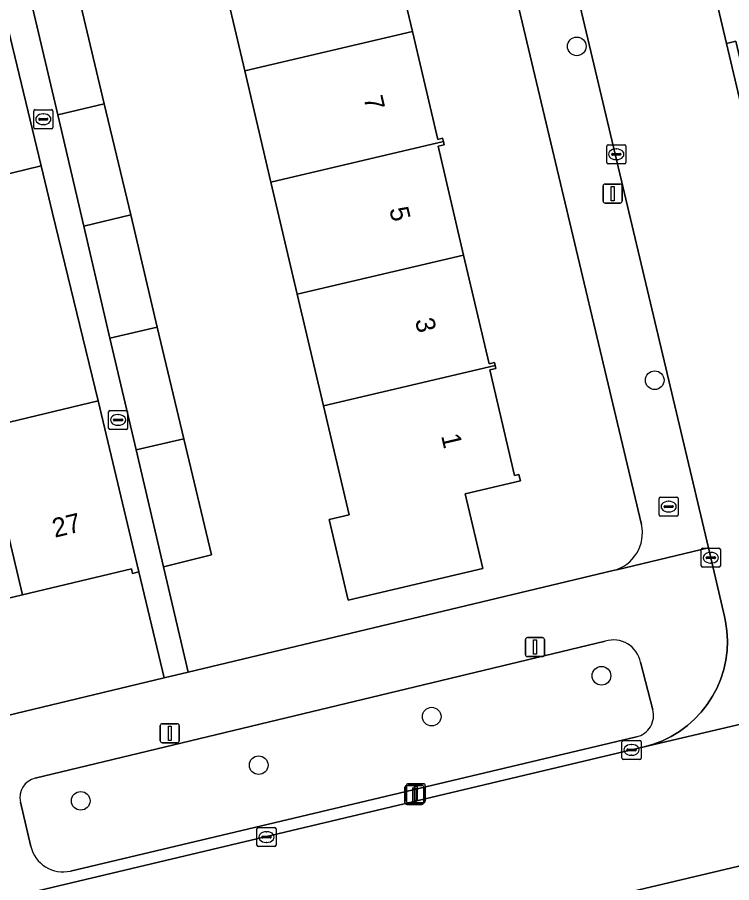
# Model space of a CAD drawing. Extents: x 162026 to 163502, y 387295 to 388169.
# Drawn here: x 163015.65 to 163053.09, y 387614.49 to 387659.83 of the extents above; entities that cross this region are included whole.
import ezdxf

# ---------------------------------------------------------------- set-up
doc = ezdxf.new("R2010")
doc.units = 0
for name, color, linetype in [('IMGEO_Boom', 7, 'Continuous'), ('IMGEO_Brandkraan', 7, 'Continuous'), ('IMGEO_Erf', 7, 'Continuous'), ('IMGEO_Groenvoorziening', 7, 'Continuous'), ('IMGEO_Kolk', 7, 'Continuous'), ('IMGEO_Lichtmast', 7, 'Continuous'), ('IMGEO_Pand', 7, 'Continuous'), ('IMGEO_Pand_nummerreeks', 7, 'Continuous'), ('IMGEO_Rijbaan_lokaal_open', 7, 'Continuous'), ('IMGEO_Voetpad_open', 7, 'Continuous')]:
    doc.layers.add(name, color=color, linetype=linetype)

msp = doc.modelspace()

# ---------------------------------------------------------------- linework, layer by layer
at = {"layer": 'IMGEO_Boom'}
for centre in [(163044.971, 387658.31), (163049.056, 387640.818), (163046.265, 387625.334), (163037.367, 387623.195), (163028.3, 387620.651), (163018.974, 387618.782)]:
    msp.add_circle(centre, 0.489, dxfattribs=at)
at = {"layer": 'IMGEO_Brandkraan'}
for p, q in [((163049.287, 387633.768), (163049.287, 387634.62)), ((163049.362, 387634.694), (163050.214, 387634.694)), ((163049.775, 387634.474), (163049.8, 387634.474)), ((163050.288, 387634.62), (163050.288, 387633.768)), ((163049.546, 387634.188), (163049.546, 387634.2)), ((163049.984, 387634.151), (163049.586, 387634.151)), ((163049.589, 387634.237), (163049.987, 387634.237)), ((163050.03, 387634.2), (163050.03, 387634.188)), ((163050.214, 387633.694), (163049.362, 387633.694)), ((163049.798, 387633.914), (163049.773, 387633.914))]:
    msp.add_line(p, q, dxfattribs=at)
for points in [[(163049.287, 387633.768), (163049.287, 387634.62)], [(163049.362, 387634.694), (163050.214, 387634.694)], [(163050.288, 387634.62), (163050.288, 387633.768)], [(163050.214, 387633.694), (163049.362, 387633.694)]]:
    msp.add_lwpolyline(points, dxfattribs=at)
for centre, radius, start, end in [((163049.364, 387634.618), 0.0765, 91.552, 178.448), ((163049.364, 387634.618), 0.0765, 91.552, 178.448), ((163050.212, 387634.618), 0.0765, 1.552, 88.448), ((163050.212, 387634.618), 0.0765, 1.552, 88.448), ((163049.586, 387634.197), 0.0403, 85.8775, 175.7526), ((163049.583, 387634.187), 0.0366, 178.938, 274.7102), ((163049.987, 387634.194), 0.043, 264.8664, 352.4533), ((163049.991, 387634.199), 0.0386, 1.7309, 96.639), ((163049.364, 387633.77), 0.0765, 181.552, 268.448), ((163049.364, 387633.77), 0.0765, 181.552, 268.448), ((163050.212, 387633.77), 0.0765, 271.552, 358.448), ((163050.212, 387633.77), 0.0765, 271.552, 358.448)]:
    msp.add_arc(centre, radius, start, end, dxfattribs=at)
for centre, major_axis, ratio, start_param, end_param in [((163049.774, 387634.194), (-0.387, 0.002), 0.722429, 4.712389, 7.853982), ((163049.799, 387634.194), (-0.39, 0.002), 0.717154, 1.570796, 4.712389)]:
    msp.add_ellipse(centre, major_axis=major_axis, ratio=ratio, start_param=start_param, end_param=end_param, dxfattribs=at)
at = {"layer": 'IMGEO_Erf'}
for points in [[(163037.359, 387679.596), (163018.48, 387675.12), (163020.228, 387667.652), (163017.428, 387666.997), (163017.467, 387666.834), (163018.82, 387661.138), (163020.207, 387655.3), (163021.592, 387649.474), (163022.986, 387643.606), (163024.376, 387637.756), (163025.821, 387631.675), (163023.313, 387631.038), (163024.605, 387625.52), (163046.876, 387630.853)], [(163048.355, 387633.26), (163037.359, 387679.596)], [(163035.025, 387664.75), (163036.355, 387659.092), (163037.684, 387653.435), (163037.937, 387653.495), (163037.978, 387653.323), (163038.019, 387653.148), (163037.704, 387653.074), (163039.043, 387647.378), (163040.382, 387641.681), (163040.656, 387641.745), (163040.693, 387641.588), (163040.73, 387641.431), (163040.414, 387641.356), (163041.716, 387635.819), (163041.936, 387635.871), (163042.014, 387635.539), (163039.123, 387634.86), (163040.041, 387630.957), (163032.993, 387629.301), (163032.002, 387633.516), (163033.043, 387633.76), (163031.7, 387639.476), (163030.324, 387645.33), (163028.944, 387651.201), (163027.574, 387657.03), (163026.201, 387662.871)], [(163013.848, 387638.293), (163019.884, 387639.73), (163017.502, 387649.575), (163016.903, 387652.047), (163014.603, 387651.495)], [(163023.347, 387625.219), (163022.017, 387630.771), (163021.688, 387630.692), (163021.631, 387630.931), (163015.928, 387629.573), (163010.226, 387628.216)], [(162971.37, 387612.772), (163000, 387619.628), (163023.347, 387625.219)]]:
    msp.add_lwpolyline(points, dxfattribs=at)
msp.add_arc((163046.408, 387632.798), 2.001, 283.5198, 13.3423, dxfattribs=at)
at = {"layer": 'IMGEO_Groenvoorziening'}
for points in [[(163046.467, 387627.147), (163016.592, 387619.975)], [(163048.958, 387623.557), (163048.307, 387626.044)], [(163018.435, 387615.105), (163048.101, 387622.131)], [(163015.817, 387618.714), (163016.356, 387616.394)]]:
    msp.add_lwpolyline(points, dxfattribs=at)
for centre, radius, start, end in [((163046.899, 387625.781), 1.432, 10.5735, 107.5447), ((163047.834, 387623.262), 1.162, 283.2637, 14.7261), ((163016.841, 387618.954), 1.051, 103.6825, 193.1684), ((163018.038, 387616.786), 1.727, 193.1151, 283.2863)]:
    msp.add_arc(centre, radius, start, end, dxfattribs=at)
at = {"layer": 'IMGEO_Kolk'}
for p, q in [((163016.513, 387654.066), (163016.513, 387654.918)), ((163016.588, 387654.992), (163017.44, 387654.992)), ((163017.514, 387654.918), (163017.514, 387654.066)), ((163016.772, 387654.486), (163016.772, 387654.498)), ((163017.21, 387654.449), (163016.812, 387654.449)), ((163016.815, 387654.535), (163017.213, 387654.535)), ((163017.001, 387654.772), (163017.026, 387654.772)), ((163017.256, 387654.498), (163017.256, 387654.486)), ((163017.44, 387653.992), (163016.588, 387653.992)), ((163017.024, 387654.212), (163016.999, 387654.212)), ((163046.542, 387652.229), (163046.542, 387653.081)), ((163046.617, 387653.155), (163047.469, 387653.155)), ((163047.543, 387653.081), (163047.543, 387652.229)), ((163046.801, 387652.649), (163046.801, 387652.661)), ((163047.239, 387652.612), (163046.841, 387652.612)), ((163046.844, 387652.698), (163047.242, 387652.698)), ((163047.03, 387652.935), (163047.055, 387652.935)), ((163047.285, 387652.661), (163047.285, 387652.649)), ((163047.469, 387652.155), (163046.617, 387652.155)), ((163047.053, 387652.375), (163047.028, 387652.375)), ((163020.433, 387638.311), (163020.433, 387639.163)), ((163020.508, 387639.237), (163021.36, 387639.237)), ((163020.921, 387639.017), (163020.946, 387639.017)), ((163021.434, 387639.163), (163021.434, 387638.311)), ((163020.692, 387638.731), (163020.692, 387638.743)), ((163021.13, 387638.694), (163020.732, 387638.694)), ((163020.735, 387638.78), (163021.133, 387638.78)), ((163021.176, 387638.743), (163021.176, 387638.731)), ((163021.36, 387638.237), (163020.508, 387638.237)), ((163020.944, 387638.457), (163020.919, 387638.457)), ((163051.495, 387631.093), (163051.495, 387631.945)), ((163051.57, 387632.019), (163052.422, 387632.019)), ((163051.983, 387631.799), (163052.008, 387631.799)), ((163052.496, 387631.945), (163052.496, 387631.093)), ((163051.754, 387631.513), (163051.754, 387631.525)), ((163052.192, 387631.476), (163051.794, 387631.476)), ((163051.797, 387631.562), (163052.195, 387631.562)), ((163052.006, 387631.239), (163051.981, 387631.239)), ((163052.238, 387631.525), (163052.238, 387631.513)), ((163052.422, 387631.019), (163051.57, 387631.019)), ((163047.341, 387621.024), (163047.341, 387621.876)), ((163047.416, 387621.95), (163048.268, 387621.95)), ((163047.829, 387621.73), (163047.854, 387621.73)), ((163048.342, 387621.876), (163048.342, 387621.024)), ((163047.6, 387621.444), (163047.6, 387621.456)), ((163048.038, 387621.407), (163047.64, 387621.407)), ((163047.643, 387621.493), (163048.041, 387621.493)), ((163048.084, 387621.456), (163048.084, 387621.444)), ((163048.268, 387620.95), (163047.416, 387620.95)), ((163047.852, 387621.17), (163047.827, 387621.17)), ((163028.211, 387616.457), (163028.211, 387617.309)), ((163028.286, 387617.383), (163029.138, 387617.383)), ((163028.699, 387617.163), (163028.724, 387617.163)), ((163029.212, 387617.309), (163029.212, 387616.457)), ((163028.47, 387616.877), (163028.47, 387616.889)), ((163028.908, 387616.84), (163028.51, 387616.84)), ((163028.513, 387616.926), (163028.911, 387616.926)), ((163028.954, 387616.889), (163028.954, 387616.877)), ((163029.138, 387616.383), (163028.286, 387616.383)), ((163028.722, 387616.603), (163028.697, 387616.603))]:
    msp.add_line(p, q, dxfattribs=at)
for points in [[(163016.513, 387654.066), (163016.513, 387654.918)], [(163016.588, 387654.992), (163017.44, 387654.992)], [(163017.514, 387654.918), (163017.514, 387654.066)], [(163017.44, 387653.992), (163016.588, 387653.992)], [(163046.542, 387652.229), (163046.542, 387653.081)], [(163046.617, 387653.155), (163047.469, 387653.155)], [(163047.543, 387653.081), (163047.543, 387652.229)], [(163047.469, 387652.155), (163046.617, 387652.155)], [(163020.433, 387638.311), (163020.433, 387639.163)], [(163020.508, 387639.237), (163021.36, 387639.237)], [(163021.434, 387639.163), (163021.434, 387638.311)], [(163021.36, 387638.237), (163020.508, 387638.237)], [(163051.495, 387631.093), (163051.495, 387631.945)], [(163051.57, 387632.019), (163052.422, 387632.019)], [(163052.496, 387631.945), (163052.496, 387631.093)], [(163052.422, 387631.019), (163051.57, 387631.019)], [(163047.341, 387621.024), (163047.341, 387621.876)], [(163047.416, 387621.95), (163048.268, 387621.95)], [(163048.342, 387621.876), (163048.342, 387621.024)], [(163048.268, 387620.95), (163047.416, 387620.95)], [(163028.211, 387616.457), (163028.211, 387617.309)], [(163028.286, 387617.383), (163029.138, 387617.383)], [(163029.212, 387617.309), (163029.212, 387616.457)], [(163029.138, 387616.383), (163028.286, 387616.383)]]:
    msp.add_lwpolyline(points, dxfattribs=at)
for centre, radius, start, end in [((163016.59, 387654.916), 0.0765, 91.552, 178.448), ((163016.59, 387654.916), 0.0765, 91.552, 178.448), ((163017.438, 387654.916), 0.0765, 1.552, 88.448), ((163017.438, 387654.916), 0.0765, 1.552, 88.448), ((163016.812, 387654.495), 0.0403, 85.8775, 175.7526), ((163016.809, 387654.485), 0.0366, 178.938, 274.7102), ((163017.213, 387654.492), 0.043, 264.8664, 352.4533), ((163017.217, 387654.497), 0.0386, 1.7309, 96.639), ((163016.59, 387654.068), 0.0765, 181.552, 268.448), ((163016.59, 387654.068), 0.0765, 181.552, 268.448), ((163017.438, 387654.068), 0.0765, 271.552, 358.448), ((163017.438, 387654.068), 0.0765, 271.552, 358.448), ((163046.619, 387653.079), 0.0765, 91.552, 178.448), ((163046.619, 387653.079), 0.0765, 91.552, 178.448), ((163047.467, 387653.079), 0.0765, 1.552, 88.448), ((163047.467, 387653.079), 0.0765, 1.552, 88.448), ((163046.841, 387652.658), 0.0403, 85.8775, 175.7526), ((163046.838, 387652.648), 0.0366, 178.938, 274.7102), ((163047.242, 387652.655), 0.043, 264.8664, 352.4533), ((163047.246, 387652.66), 0.0386, 1.7309, 96.639), ((163046.619, 387652.231), 0.0765, 181.552, 268.448), ((163046.619, 387652.231), 0.0765, 181.552, 268.448), ((163047.467, 387652.231), 0.0765, 271.552, 358.448), ((163047.467, 387652.231), 0.0765, 271.552, 358.448), ((163020.51, 387639.161), 0.0765, 91.552, 178.448), ((163020.51, 387639.161), 0.0765, 91.552, 178.448), ((163021.358, 387639.161), 0.0765, 1.552, 88.448), ((163021.358, 387639.161), 0.0765, 1.552, 88.448), ((163020.732, 387638.74), 0.0403, 85.8775, 175.7526), ((163020.729, 387638.73), 0.0366, 178.938, 274.7102), ((163021.133, 387638.737), 0.043, 264.8664, 352.4533), ((163021.137, 387638.742), 0.0386, 1.7309, 96.639), ((163020.51, 387638.313), 0.0765, 181.552, 268.448), ((163020.51, 387638.313), 0.0765, 181.552, 268.448), ((163021.358, 387638.313), 0.0765, 271.552, 358.448), ((163021.358, 387638.313), 0.0765, 271.552, 358.448), ((163051.572, 387631.943), 0.0765, 91.552, 178.448), ((163051.572, 387631.943), 0.0765, 91.552, 178.448), ((163052.42, 387631.943), 0.0765, 1.552, 88.448), ((163052.42, 387631.943), 0.0765, 1.552, 88.448), ((163051.794, 387631.522), 0.0403, 85.8775, 175.7526), ((163051.791, 387631.512), 0.0366, 178.938, 274.7102), ((163052.195, 387631.519), 0.043, 264.8664, 352.4533), ((163052.199, 387631.524), 0.0386, 1.7309, 96.639), ((163051.572, 387631.095), 0.0765, 181.552, 268.448), ((163051.572, 387631.095), 0.0765, 181.552, 268.448), ((163052.42, 387631.095), 0.0765, 271.552, 358.448), ((163052.42, 387631.095), 0.0765, 271.552, 358.448), ((163047.418, 387621.874), 0.0765, 91.552, 178.448), ((163047.418, 387621.874), 0.0765, 91.552, 178.448), ((163048.266, 387621.874), 0.0765, 1.552, 88.448), ((163048.266, 387621.874), 0.0765, 1.552, 88.448), ((163047.64, 387621.453), 0.0403, 85.8775, 175.7526), ((163047.637, 387621.443), 0.0366, 178.938, 274.7102), ((163048.041, 387621.45), 0.043, 264.8664, 352.4533), ((163048.045, 387621.455), 0.0386, 1.7309, 96.639), ((163047.418, 387621.026), 0.0765, 181.552, 268.448), ((163047.418, 387621.026), 0.0765, 181.552, 268.448), ((163048.266, 387621.026), 0.0765, 271.552, 358.448), ((163048.266, 387621.026), 0.0765, 271.552, 358.448), ((163028.288, 387617.307), 0.0765, 91.552, 178.448), ((163028.288, 387617.307), 0.0765, 91.552, 178.448), ((163029.136, 387617.307), 0.0765, 1.552, 88.448), ((163029.136, 387617.307), 0.0765, 1.552, 88.448), ((163028.51, 387616.886), 0.0403, 85.8775, 175.7526), ((163028.507, 387616.876), 0.0366, 178.938, 274.7102), ((163028.911, 387616.883), 0.043, 264.8664, 352.4533), ((163028.915, 387616.888), 0.0386, 1.7309, 96.639), ((163028.288, 387616.459), 0.0765, 181.552, 268.448), ((163028.288, 387616.459), 0.0765, 181.552, 268.448), ((163029.136, 387616.459), 0.0765, 271.552, 358.448), ((163029.136, 387616.459), 0.0765, 271.552, 358.448)]:
    msp.add_arc(centre, radius, start, end, dxfattribs=at)
for centre, major_axis, ratio, start_param, end_param in [((163017, 387654.492), (-0.387, 0.002), 0.722429, 4.712389, 7.853982), ((163017.025, 387654.492), (-0.39, 0.002), 0.717154, 1.570796, 4.712389), ((163047.029, 387652.655), (-0.387, 0.002), 0.722429, 4.712389, 7.853982), ((163047.054, 387652.655), (-0.39, 0.002), 0.717154, 1.570796, 4.712389), ((163020.92, 387638.737), (-0.387, 0.002), 0.722429, 4.712389, 7.853982), ((163020.945, 387638.737), (-0.39, 0.002), 0.717154, 1.570796, 4.712389), ((163051.982, 387631.519), (-0.387, 0.002), 0.722429, 4.712389, 7.853982), ((163052.007, 387631.519), (-0.39, 0.002), 0.717154, 1.570796, 4.712389), ((163047.828, 387621.45), (-0.387, 0.002), 0.722429, 4.712389, 7.853982), ((163047.853, 387621.45), (-0.39, 0.002), 0.717154, 1.570796, 4.712389), ((163028.698, 387616.883), (-0.387, 0.002), 0.722429, 4.712389, 7.853982), ((163028.723, 387616.883), (-0.39, 0.002), 0.717154, 1.570796, 4.712389)]:
    msp.add_ellipse(centre, major_axis=major_axis, ratio=ratio, start_param=start_param, end_param=end_param, dxfattribs=at)
at = {"layer": 'IMGEO_Lichtmast'}
for p, q in [((163046.353, 387650.195), (163046.353, 387650.995)), ((163046.353, 387650.995), (163046.353, 387650.195)), ((163046.453, 387651.095), (163047.243, 387651.095)), ((163047.243, 387651.095), (163046.453, 387651.095)), ((163047.343, 387650.995), (163047.343, 387650.195)), ((163047.343, 387650.195), (163047.343, 387650.995)), ((163047.243, 387650.095), (163046.453, 387650.095)), ((163046.453, 387650.095), (163047.243, 387650.095)), ((163042.284, 387626.438), (163042.284, 387627.238)), ((163042.284, 387627.238), (163042.284, 387626.438)), ((163042.384, 387627.338), (163043.174, 387627.338)), ((163043.174, 387627.338), (163042.384, 387627.338)), ((163043.274, 387627.238), (163043.274, 387626.438)), ((163043.274, 387626.438), (163043.274, 387627.238)), ((163043.174, 387626.338), (163042.384, 387626.338)), ((163042.384, 387626.338), (163043.174, 387626.338)), ((163023.146, 387621.925), (163023.146, 387622.725)), ((163023.146, 387622.725), (163023.146, 387621.925)), ((163023.246, 387622.825), (163024.036, 387622.825)), ((163024.036, 387622.825), (163023.246, 387622.825)), ((163024.136, 387622.725), (163024.136, 387621.925)), ((163024.136, 387621.925), (163024.136, 387622.725)), ((163024.036, 387621.825), (163023.246, 387621.825)), ((163023.246, 387621.825), (163024.036, 387621.825)), ((163035.964, 387618.692), (163035.964, 387619.492)), ((163035.964, 387619.492), (163035.964, 387618.692)), ((163036.042, 387618.777), (163036.042, 387619.577)), ((163036.042, 387619.577), (163036.042, 387618.777)), ((163036.064, 387619.592), (163036.854, 387619.592)), ((163036.854, 387619.592), (163036.064, 387619.592)), ((163036.142, 387619.677), (163036.932, 387619.677)), ((163036.932, 387619.677), (163036.142, 387619.677)), ((163036.954, 387619.492), (163036.954, 387618.692)), ((163036.954, 387618.692), (163036.954, 387619.492)), ((163037.032, 387619.577), (163037.032, 387618.777)), ((163037.032, 387618.777), (163037.032, 387619.577)), ((163036.854, 387618.592), (163036.064, 387618.592)), ((163036.064, 387618.592), (163036.854, 387618.592)), ((163036.932, 387618.677), (163036.142, 387618.677)), ((163036.142, 387618.677), (163036.932, 387618.677))]:
    msp.add_line(p, q, dxfattribs=at)
for points in [[(163046.773, 387650.97), (163046.923, 387650.97), (163046.923, 387650.22), (163046.773, 387650.22), (163046.773, 387650.97)], [(163042.704, 387627.213), (163042.854, 387627.213), (163042.854, 387626.463), (163042.704, 387626.463), (163042.704, 387627.213)], [(163023.566, 387622.7), (163023.716, 387622.7), (163023.716, 387621.95), (163023.566, 387621.95), (163023.566, 387622.7)], [(163036.384, 387619.467), (163036.534, 387619.467), (163036.534, 387618.717), (163036.384, 387618.717), (163036.384, 387619.467)], [(163036.462, 387619.552), (163036.612, 387619.552), (163036.612, 387618.802), (163036.462, 387618.802), (163036.462, 387619.552)]]:
    msp.add_lwpolyline(points, dxfattribs=at)
for centre, start, end in [((163046.453, 387650.995), 90, 180), ((163046.453, 387650.995), 90, 180), ((163047.243, 387650.995), 0, 90), ((163047.243, 387650.995), 360, 90), ((163046.453, 387650.195), 180, 270), ((163046.453, 387650.195), 180, 270), ((163047.243, 387650.195), 270, 0), ((163047.243, 387650.195), 270, 0), ((163042.384, 387627.238), 90, 180), ((163042.384, 387627.238), 90, 180), ((163043.174, 387627.238), 0, 90), ((163043.174, 387627.238), 360, 90), ((163042.384, 387626.438), 180, 270), ((163042.384, 387626.438), 180, 270), ((163043.174, 387626.438), 270, 0), ((163043.174, 387626.438), 270, 0), ((163023.246, 387622.725), 90, 180), ((163023.246, 387622.725), 90, 180), ((163024.036, 387622.725), 0, 90), ((163024.036, 387622.725), 360, 90), ((163023.246, 387621.925), 180, 270), ((163023.246, 387621.925), 180, 270), ((163024.036, 387621.925), 270, 0), ((163024.036, 387621.925), 270, 0), ((163036.064, 387619.492), 90, 180), ((163036.064, 387619.492), 90, 180), ((163036.142, 387619.577), 90, 180), ((163036.142, 387619.577), 90, 180), ((163036.854, 387619.492), 0, 90), ((163036.854, 387619.492), 360, 90), ((163036.932, 387619.577), 0, 90), ((163036.932, 387619.577), 360, 90), ((163036.064, 387618.692), 180, 270), ((163036.064, 387618.692), 180, 270), ((163036.142, 387618.777), 180, 270), ((163036.142, 387618.777), 180, 270), ((163036.854, 387618.692), 270, 0), ((163036.854, 387618.692), 270, 0), ((163036.932, 387618.777), 270, 0), ((163036.932, 387618.777), 270, 0)]:
    msp.add_arc(centre, 0.1, start, end, dxfattribs=at)
at = {"layer": 'IMGEO_Pand'}
for points in [[(163036.355, 387659.092), (163035.025, 387664.75), (163035.247, 387664.803), (163035.204, 387664.985), (163026.201, 387662.871), (163027.574, 387657.03)], [(163018.82, 387661.138), (163016.401, 387660.57), (163017.768, 387654.727), (163020.207, 387655.3)], [(163037.978, 387653.323), (163037.937, 387653.495), (163037.684, 387653.435), (163036.355, 387659.092), (163027.574, 387657.03), (163028.944, 387651.201)], [(163020.207, 387655.3), (163017.768, 387654.727), (163019.133, 387648.896), (163021.592, 387649.474)], [(163028.944, 387651.201), (163030.324, 387645.33), (163039.043, 387647.378), (163037.704, 387653.074), (163038.019, 387653.148), (163037.978, 387653.323)], [(163021.592, 387649.474), (163019.133, 387648.896), (163020.507, 387643.024), (163022.986, 387643.606)], [(163040.693, 387641.588), (163040.656, 387641.745), (163040.382, 387641.681), (163039.043, 387647.378), (163030.324, 387645.33), (163031.7, 387639.476)], [(163022.986, 387643.606), (163020.507, 387643.024), (163021.878, 387637.169), (163024.376, 387637.756)], [(163031.7, 387639.476), (163033.043, 387633.76), (163032.002, 387633.516), (163032.993, 387629.301), (163040.041, 387630.957), (163039.123, 387634.86), (163042.014, 387635.539), (163041.936, 387635.871), (163041.716, 387635.819), (163040.414, 387641.356), (163040.73, 387641.431), (163040.693, 387641.588)], [(163013.362, 387640.331), (163007.493, 387638.932), (163007.978, 387636.896), (163010.118, 387627.921), (163010.287, 387627.961), (163010.226, 387628.216), (163015.928, 387629.573), (163013.848, 387638.293)], [(163015.928, 387629.573), (163021.631, 387630.931), (163021.688, 387630.692), (163022.017, 387630.771), (163019.884, 387639.73), (163013.848, 387638.293)], [(163024.376, 387637.756), (163021.878, 387637.169), (163023.313, 387631.038), (163025.821, 387631.675)]]:
    msp.add_lwpolyline(points, close=True, dxfattribs=at)
at = {"layer": 'IMGEO_Rijbaan_lokaal_open'}
for points in [[(163023.93, 387750), (163039.254, 387685.294), (163040.421, 387680.369), (163051.868, 387632.035), (163052.72, 387628.437), (163052.773, 387628.185), (163052.844, 387627.681), (163052.87, 387627.172), (163052.85, 387626.664), (163052.784, 387626.159), (163052.674, 387625.663), (163052.52, 387625.178), (163052.324, 387624.708), (163052.086, 387624.258), (163051.809, 387623.832), (163051.495, 387623.431), (163051.146, 387623.061), (163050.766, 387622.723), (163050.357, 387622.42), (163049.922, 387622.155), (163049.466, 387621.93), (163048.991, 387621.746), (163048.502, 387621.606), (163066.582, 387625.85)], [(163059.489, 387630.259), (163054.169, 387652.759), (163052.819, 387658.467), (163045.16, 387690.86), (163044.905, 387691.698), (163040.781, 387709.218), (163040.747, 387709.481)], [(163000, 387602.721), (163084.55, 387622.71), (163089.75, 387623.942), (163119.545, 387630.998), (163118.037, 387637.814), (163097.148, 387632.957), (163089.671, 387631.218), (163088.198, 387630.876), (163066.582, 387625.85), (163048.502, 387621.606), (163000, 387610.111)]]:
    msp.add_lwpolyline(points, dxfattribs=at)
msp.add_lwpolyline([(163036.385, 387683.982), (163004.125, 387676.678), (163004.787, 387673.76), (163005.448, 387670.842), (163006.11, 387667.923), (163006.771, 387665.005), (163007.433, 387662.087), (163008.094, 387659.169), (163008.756, 387656.25), (163009.417, 387653.332), (163010.079, 387650.414), (163010.484, 387650.506), (163014.603, 387651.495), (163016.903, 387652.047), (163011.705, 387673.528), (163013.28, 387673.903), (163018.48, 387675.12), (163037.359, 387679.596)], close=True, dxfattribs=at)
at = {"layer": 'IMGEO_Voetpad_open'}
for points in [[(163017.112, 387764.248), (163017.271, 387764.032), (163017.409, 387763.803), (163017.527, 387763.562), (163017.622, 387763.311), (163017.695, 387763.053), (163020.781, 387750), (163035.937, 387685.9), (163036.385, 387683.982), (163037.359, 387679.596), (163048.355, 387633.26)], [(163046.876, 387630.853), (163047.132, 387630.898), (163051.868, 387632.035), (163040.421, 387680.369), (163039.957, 387680.253), (163038.774, 387685.174), (163039.254, 387685.294), (163023.93, 387750)], [(163045.16, 387690.86), (163052.819, 387658.467), (163053.304, 387658.587), (163054.654, 387652.879), (163054.169, 387652.759), (163059.489, 387630.259)], [(163000, 387610.111), (163048.502, 387621.606), (163048.991, 387621.746), (163049.466, 387621.93), (163049.922, 387622.155), (163050.357, 387622.42), (163050.766, 387622.723), (163051.146, 387623.061), (163051.495, 387623.431), (163051.809, 387623.832), (163052.086, 387624.258), (163052.324, 387624.708), (163052.52, 387625.178), (163052.674, 387625.663), (163052.784, 387626.159), (163052.85, 387626.664), (163052.87, 387627.172), (163052.844, 387627.681), (163052.773, 387628.185), (163052.72, 387628.437), (163051.868, 387632.035), (163047.132, 387630.898), (163046.876, 387630.853), (163024.605, 387625.52), (163023.347, 387625.219), (163000, 387619.628)], [(163016.592, 387619.975), (163046.467, 387627.147)], [(163048.307, 387626.044), (163048.958, 387623.557)], [(163060.843, 387614.018), (163085.261, 387619.784), (163084.66, 387622.261), (163084.55, 387622.71), (163000, 387602.721)], [(163048.101, 387622.131), (163018.435, 387615.105)], [(163016.356, 387616.394), (163015.817, 387618.714)]]:
    msp.add_lwpolyline(points, dxfattribs=at)
for points in [[(163017.768, 387654.727), (163016.401, 387660.57), (163015.066, 387666.27), (163013.679, 387672.197), (163013.28, 387673.903), (163011.705, 387673.528), (163016.903, 387652.047), (163017.502, 387649.575), (163019.884, 387639.73), (163022.017, 387630.771), (163023.347, 387625.219), (163024.605, 387625.52), (163023.313, 387631.038), (163021.878, 387637.169), (163020.507, 387643.024), (163019.133, 387648.896)], [(163052.819, 387658.467), (163054.169, 387652.759), (163054.654, 387652.879), (163053.304, 387658.587)]]:
    msp.add_lwpolyline(points, close=True, dxfattribs=at)
for centre, radius, start, end in [((163046.408, 387632.798), 2.001, 283.5198, 13.3423), ((163046.899, 387625.781), 1.432, 10.5735, 107.5447), ((163047.834, 387623.262), 1.162, 283.2637, 14.7261), ((163016.841, 387618.954), 1.051, 103.6825, 193.1684), ((163018.038, 387616.786), 1.727, 193.1151, 283.2863)]:
    msp.add_arc(centre, radius, start, end, dxfattribs=at)

# ---------------------------------------------------------------- texts
at = {"layer": 'IMGEO_Pand_nummerreeks'}
for s, rotation, p in [('7', 283.0337, (163033.792, 387655.611)), ('5', 283.0337, (163035.14, 387649.788)), ('3', 283.0337, (163036.488, 387643.964)), ('1', 283.2324, (163037.855, 387637.907)), ('27', 13.4256, (163017.615, 387632.563))]:
    msp.add_text(s, height=1, rotation=rotation, dxfattribs=at).set_placement(p)

doc.saveas('drawing.dxf')
